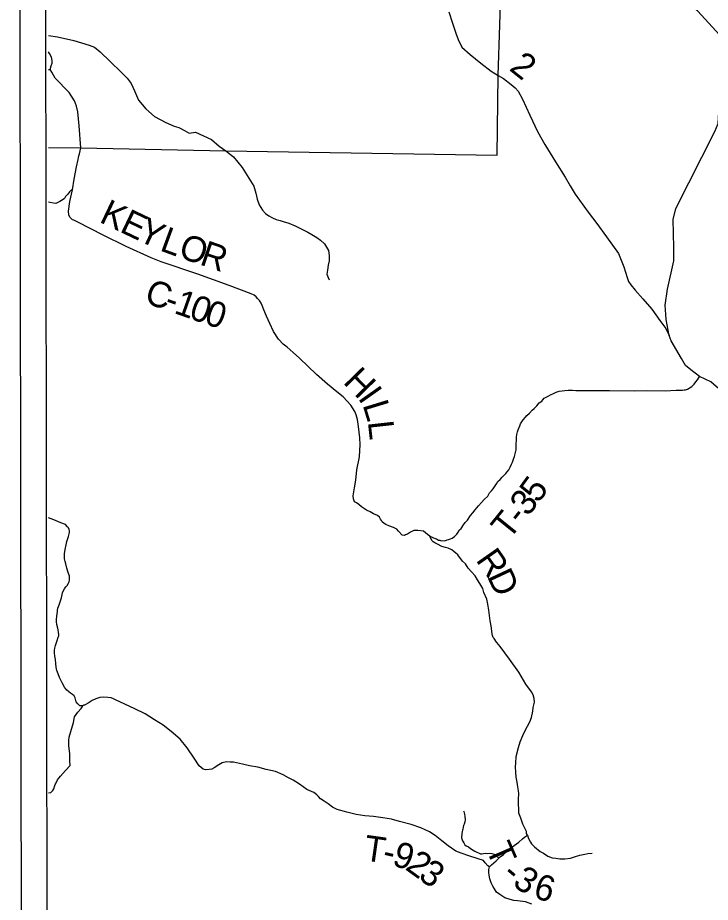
# Model space of a CAD drawing. Extents: x -15 to 405, y -40 to 87.
# Drawn here: x -14.941 to -13.32, y 36.316 to 38.387 of the extents above; entities that cross this region are included whole.
import ezdxf

# ---------------------------------------------------------------- set-up
doc = ezdxf.new("R2010")
doc.units = 0
for name, color, linetype in [('GM_P_State_Location', 7, 'Continuous'), ('GM_X_Major_Lake_Text', 7, 'Continuous'), ('GM_X_Minor_Lake', 7, 'Continuous'), ('GM_X_Minor_River', 7, 'Continuous'), ('GM_X_Rail_Line', 7, 'Continuous'), ('GM_X_State_Location', 7, 'Continuous'), ('GM_X_Township_Text', 7, 'Continuous')]:
    doc.layers.add(name, color=color, linetype=linetype)

msp = doc.modelspace()

# ---------------------------------------------------------------- linework, layer by layer
at = {"layer": 'GM_P_State_Location'}
for points in [[(-14.8692, 38.2658), (-14.8654, 38.2655)], [(-14.8134, 37.9843), (-14.8165, 37.9831), (-14.8201, 37.979), (-14.8244, 37.9741), (-14.8292, 37.9681), (-14.8316, 37.964), (-14.8351, 37.9616), (-14.8391, 37.9587), (-14.8427, 37.9563), (-14.8471, 37.9546), (-14.8523, 37.9521), (-14.8575, 37.9525), (-14.8664, 37.9544), (-14.8692, 37.9549)], [(-13.9763, 37.1732), (-13.9726, 37.1718), (-13.9678, 37.1695), (-13.9638, 37.1675), (-13.9609, 37.1667), (-13.9565, 37.164), (-13.9529, 37.1636), (-13.95, 37.1624), (-13.9468, 37.1633), (-13.9412, 37.1621), (-13.936, 37.1646), (-13.9328, 37.165), (-13.9284, 37.1667), (-13.924, 37.1683), (-13.9192, 37.1724), (-13.9133, 37.1777), (-13.9101, 37.1826), (-13.907, 37.1882), (-13.903, 37.1911), (-13.8979, 37.1995), (-13.8935, 37.2048), (-13.8884, 37.2109), (-13.8813, 37.2214), (-13.8762, 37.2279), (-13.8702, 37.2344), (-13.8623, 37.2445), (-13.8556, 37.2518), (-13.8496, 37.2591), (-13.8409, 37.2668), (-13.837, 37.2745), (-13.8326, 37.279), (-13.8283, 37.2842), (-13.8239, 37.2911), (-13.8204, 37.2956), (-13.8172, 37.3008), (-13.8117, 37.3061), (-13.8069, 37.3114), (-13.8033, 37.3154), (-13.7986, 37.3195), (-13.7954, 37.3239), (-13.7914, 37.3284), (-13.7883, 37.3345), (-13.7856, 37.3413), (-13.7828, 37.3462), (-13.7805, 37.3534), (-13.7786, 37.3599), (-13.7759, 37.3691), (-13.7748, 37.3756), (-13.7744, 37.3828), (-13.7745, 37.39), (-13.7734, 37.3964), (-13.7735, 37.4049), (-13.7728, 37.4109), (-13.7717, 37.4173), (-13.7697, 37.4222), (-13.7662, 37.4315), (-13.7647, 37.4359), (-13.7579, 37.4452), (-13.7528, 37.4517), (-13.7496, 37.4557), (-13.7429, 37.4614), (-13.7373, 37.4683), (-13.7326, 37.472), (-13.7262, 37.4785), (-13.7207, 37.485), (-13.7147, 37.489), (-13.7123, 37.4923), (-13.7088, 37.4963), (-13.6992, 37.5009), (-13.6944, 37.5037), (-13.6872, 37.5074), (-13.6808, 37.5103), (-13.6736, 37.5128), (-13.6668, 37.5133), (-13.6604, 37.5141), (-13.6524, 37.5146), (-13.6427, 37.5147), (-13.6351, 37.5144), (-13.6058, 37.514), (-13.556, 37.5141), (-13.4982, 37.5132), (-13.4685, 37.5143), (-13.4259, 37.5136), (-13.3998, 37.5147), (-13.3878, 37.5152), (-13.3853, 37.5151), (-13.3814, 37.5157), (-13.3782, 37.5161), (-13.373, 37.5174), (-13.3633, 37.5235), (-13.363, 37.5239), (-13.3606, 37.5259), (-13.3578, 37.5292), (-13.3535, 37.5341), (-13.3503, 37.5389), (-13.3457, 37.5451), (-13.3452, 37.5471)], [(-13.8366, 36.3986), (-13.8405, 36.4016), (-13.8468, 36.408), (-13.8513, 36.4136), (-13.8634, 36.4174), (-13.8852, 36.4247), (-13.9029, 36.4308), (-13.9159, 36.4359), (-13.9337, 36.448), (-13.9488, 36.4598), (-13.9643, 36.472), (-13.9773, 36.4811), (-13.9975, 36.4904), (-14.0205, 36.498), (-14.0475, 36.5053), (-14.0661, 36.5102), (-14.0866, 36.5139), (-14.1087, 36.5167), (-14.1288, 36.5184), (-14.1494, 36.5217), (-14.1707, 36.5266), (-14.1933, 36.5331), (-14.2047, 36.5389), (-14.2144, 36.546), (-14.2238, 36.5527), (-14.2327, 36.5582), (-14.2372, 36.5633), (-14.2409, 36.5677), (-14.2482, 36.5732), (-14.2648, 36.5797), (-14.2814, 36.5923), (-14.2969, 36.6017), (-14.3078, 36.6076), (-14.3196, 36.6146), (-14.3378, 36.622), (-14.3599, 36.6268), (-14.3793, 36.6322), (-14.3986, 36.6351), (-14.4155, 36.6392), (-14.4288, 36.6426), (-14.4365, 36.6437), (-14.4441, 36.644), (-14.4526, 36.6451), (-14.4626, 36.6425), (-14.4705, 36.6376), (-14.4812, 36.6306), (-14.4868, 36.6277), (-14.4932, 36.6264), (-14.5016, 36.6258), (-14.5069, 36.6278), (-14.5163, 36.6356), (-14.5286, 36.6535), (-14.5447, 36.6773), (-14.5611, 36.6976), (-14.5818, 36.7157), (-14.6009, 36.7303), (-14.6212, 36.7432), (-14.6427, 36.7569), (-14.667, 36.769), (-14.6905, 36.7795), (-14.7022, 36.7849), (-14.7107, 36.7888), (-14.7168, 36.7923), (-14.7225, 36.7942), (-14.7301, 36.7957), (-14.7402, 36.7963), (-14.749, 36.795), (-14.7586, 36.792), (-14.7669, 36.7887), (-14.7765, 36.7817), (-14.785, 36.7777), (-14.7867, 36.7773), (-14.7888, 36.7759), (-14.7957, 36.7762), (-14.8009, 36.7809), (-14.8042, 36.7853), (-14.8059, 36.7913), (-14.8072, 36.7945), (-14.8093, 36.7989), (-14.8134, 36.8024), (-14.8178, 36.8056), (-14.8219, 36.8083), (-14.8268, 36.8131), (-14.8317, 36.8198), (-14.8375, 36.8294), (-14.8433, 36.8421), (-14.8463, 36.8505), (-14.8496, 36.8589), (-14.8514, 36.8665), (-14.8523, 36.8753), (-14.8533, 36.8845), (-14.8546, 36.8921), (-14.8555, 36.9001), (-14.8552, 36.9058), (-14.8545, 36.9106), (-14.853, 36.9174), (-14.8507, 36.9239), (-14.8492, 36.9287), (-14.8465, 36.9364), (-14.8453, 36.94), (-14.845, 36.9437), (-14.8455, 36.9477), (-14.8464, 36.9537), (-14.8485, 36.9605), (-14.8498, 36.9661), (-14.8503, 36.9725), (-14.8508, 36.9777), (-14.8497, 36.9861), (-14.8479, 36.9966), (-14.8481, 36.9994), (-14.8477, 37.0042), (-14.8441, 37.0127), (-14.8392, 37.0285), (-14.8362, 37.0406), (-14.8346, 37.0446), (-14.8315, 37.0499), (-14.8284, 37.0547), (-14.8256, 37.0576), (-14.8221, 37.0633), (-14.8209, 37.0665), (-14.8198, 37.0709), (-14.8199, 37.0749), (-14.8204, 37.0793), (-14.8233, 37.0877), (-14.8267, 37.0981), (-14.8289, 37.1085), (-14.8306, 37.1141), (-14.8319, 37.1197), (-14.832, 37.1249), (-14.8321, 37.1318), (-14.8306, 37.1422), (-14.8276, 37.1527), (-14.8261, 37.1608), (-14.8238, 37.1676), (-14.8227, 37.1725), (-14.8212, 37.1789), (-14.8205, 37.1817), (-14.8201, 37.1853), (-14.8206, 37.1886), (-14.8226, 37.1925), (-14.8251, 37.1953), (-14.8292, 37.2001), (-14.8401, 37.2047), (-14.8567, 37.2113), (-14.8692, 37.2158)], [(-14.8692, 36.5725), (-14.8642, 36.5732), (-14.8594, 36.5773), (-14.8571, 36.5818), (-14.8548, 36.5894), (-14.8532, 36.5931), (-14.8517, 36.5959), (-14.8486, 36.6024), (-14.8411, 36.6113), (-14.8297, 36.6247), (-14.8186, 36.6362), (-14.8192, 36.6466), (-14.8195, 36.6638), (-14.8218, 36.6831), (-14.822, 36.6943), (-14.8213, 36.7028), (-14.8171, 36.7157), (-14.8111, 36.737), (-14.8081, 36.7503), (-14.8006, 36.7613), (-14.7931, 36.7698), (-14.7896, 36.7743), (-14.7888, 36.7759)], [(-13.8974, 36.5297), (-13.897, 36.5281), (-13.8957, 36.5225), (-13.8948, 36.5173), (-13.8935, 36.5093), (-13.8943, 36.5045), (-13.8966, 36.4988), (-13.8978, 36.496), (-13.8985, 36.4916), (-13.8997, 36.4872), (-13.9005, 36.4847), (-13.9012, 36.4815), (-13.902, 36.4759), (-13.9019, 36.4743), (-13.9023, 36.4695), (-13.9023, 36.4671), (-13.9014, 36.4643), (-13.9002, 36.4599), (-13.8973, 36.4547), (-13.8944, 36.4503), (-13.8912, 36.4483), (-13.8863, 36.4456), (-13.8811, 36.442), (-13.8754, 36.4381), (-13.871, 36.4357), (-13.858, 36.4296), (-13.8552, 36.4294), (-13.8508, 36.4303), (-13.8464, 36.4308), (-13.841, 36.4304), (-13.8372, 36.4305), (-13.8311, 36.4301), (-13.8259, 36.4282), (-13.8223, 36.4258), (-13.815, 36.419)], [(-13.7479, 36.4734), (-13.7465, 36.4672), (-13.744, 36.4624), (-13.7411, 36.4564), (-13.7387, 36.4524), (-13.7314, 36.4457), (-13.718, 36.4346), (-13.7107, 36.4307), (-13.7006, 36.424), (-13.6901, 36.4197), (-13.6816, 36.419), (-13.672, 36.4179), (-13.6607, 36.4176), (-13.6471, 36.4194), (-13.6359, 36.4227), (-13.6255, 36.426), (-13.6139, 36.4286), (-13.6067, 36.4299), (-13.5963, 36.4312)]]:
    msp.add_lwpolyline(points, dxfattribs=at)
at = {"layer": 'GM_X_Major_Lake_Text'}
for points in [[(-14.8692, 38.3452), (-14.8479, 38.3423), (-14.8102, 38.334), (-14.7743, 38.323), (-14.7616, 38.3177), (-14.748, 38.3072), (-14.7248, 38.2848), (-14.6989, 38.2598), (-14.6855, 38.2458), (-14.6759, 38.2331), (-14.668, 38.2155), (-14.6584, 38.1936), (-14.6418, 38.1734), (-14.6215, 38.1554), (-14.5948, 38.1418), (-14.5751, 38.1331), (-14.5642, 38.1297), (-14.5512, 38.123), (-14.5399, 38.1167), (-14.525, 38.1187), (-14.4876, 38.102), (-14.4701, 38.086), (-14.4541, 38.0757), (-14.4501, 38.0725)], [(-14.4501, 38.0725), (-14.4362, 38.0615), (-14.4163, 38.0362), (-14.3886, 37.9927), (-14.3836, 37.9763), (-14.3806, 37.9623), (-14.376, 37.9491), (-14.3687, 37.9367), (-14.3613, 37.9287), (-14.3532, 37.9228), (-14.3451, 37.9181), (-14.3367, 37.9146), (-14.327, 37.9123), (-14.3197, 37.9099), (-14.3068, 37.9061), (-14.2915, 37.8994), (-14.2624, 37.8845), (-14.2527, 37.8798), (-14.241, 37.8727), (-14.2329, 37.8663), (-14.2231, 37.8572), (-14.2141, 37.842), (-14.2124, 37.8304), (-14.2122, 37.818), (-14.2145, 37.8079), (-14.2164, 37.7958), (-14.2174, 37.7866), (-14.2162, 37.7826), (-14.2133, 37.775), (-14.2113, 37.7738)]]:
    msp.add_lwpolyline(points, dxfattribs=at)
at = {"layer": 'GM_X_Rail_Line'}
msp.add_lwpolyline([(-14.8692, 38.0835), (-14.7935, 38.0824), (-14.4541, 38.0757), (-13.8192, 38.0652), (-13.8163, 38.2519), (-13.8052, 38.608)], dxfattribs=at)
at = {"layer": 'GM_X_State_Location'}
msp.add_line((-14.8692, 34.0644), (-14.8813, 42.1225), dxfattribs=at)
msp.add_lwpolyline([(-14.9291, 34.0044), (-14.9414, 42.1825), (-5.8257, 42.1825), (-5.8134, 34.0044)], close=True, dxfattribs=at)
for points in [[(-13.4054, 37.8378), (-13.4054, 37.8486), (-13.4067, 37.9144), (-13.4005, 37.9402), (-13.3092, 38.1203), (-13.3013, 38.1397), (-13.2948, 38.2528), (-13.2911, 38.3177), (-13.2977, 38.3461), (-13.3496, 38.4032), (-13.3693, 38.4183), (-13.4503, 38.4495)], [(-13.3875, 37.5893), (-13.4113, 37.6306), (-13.4161, 37.6429), (-13.4231, 37.6803), (-13.4233, 37.6815), (-13.426, 37.7136), (-13.4199, 37.7517), (-13.4055, 37.8177), (-13.4054, 37.8378)], [(-12.9236, 36.7626), (-12.9194, 37.0943), (-12.9256, 37.1178), (-12.9304, 37.1359), (-12.9343, 37.1507), (-12.9479, 37.1687), (-12.9562, 37.1786), (-12.9684, 37.1929), (-12.9798, 37.2067), (-12.9892, 37.2181), (-13.1147, 37.391), (-13.1716, 37.4276), (-13.2236, 37.4561), (-13.2652, 37.4883), (-13.277, 37.4975), (-13.3186, 37.5341), (-13.3452, 37.5471), (-13.3658, 37.5623), (-13.3779, 37.5726), (-13.3875, 37.5893)]]:
    msp.add_lwpolyline(points, dxfattribs=at)
at = {"layer": 'GM_X_Township_Text'}
for points in [[(-13.9321, 38.4011), (-13.9233, 38.3743), (-13.9156, 38.3507), (-13.9102, 38.3363), (-13.9018, 38.3179), (-13.8819, 38.3006), (-13.857, 38.2809), (-13.833, 38.2619), (-13.8163, 38.2519), (-13.8042, 38.2447), (-13.7859, 38.2305), (-13.777, 38.223), (-13.7696, 38.2151), (-13.7593, 38.1964), (-13.7422, 38.1585), (-13.7243, 38.1202), (-13.7077, 38.0903), (-13.6821, 38.0493), (-13.6598, 38.0135), (-13.6481, 37.9936), (-13.648, 37.9934)], [(-14.798, 38.0635), (-14.7971, 38.0681), (-14.7935, 38.0824), (-14.7972, 38.1337), (-14.8009, 38.1667), (-14.8037, 38.1801), (-14.8088, 38.1927), (-14.8209, 38.2117), (-14.8539, 38.2456), (-14.8613, 38.2592), (-14.8654, 38.2655), (-14.8628, 38.274), (-14.8609, 38.2805), (-14.8606, 38.2865), (-14.8623, 38.2945), (-14.8669, 38.3033), (-14.8692, 38.3068)], [(-13.738, 36.3118), (-13.7525, 36.3168), (-13.771, 36.3189), (-13.7799, 36.3204), (-13.7883, 36.3226), (-13.8008, 36.3265), (-13.8126, 36.3339), (-13.8203, 36.3398), (-13.8253, 36.347), (-13.829, 36.3537), (-13.8327, 36.3613), (-13.8365, 36.3705), (-13.8379, 36.3797), (-13.8383, 36.3853), (-13.8381, 36.3925), (-13.8366, 36.3986), (-13.8347, 36.401), (-13.8319, 36.4033), (-13.827, 36.4086), (-13.8211, 36.4132), (-13.815, 36.419), (-13.8117, 36.4222), (-13.8045, 36.428), (-13.7962, 36.4345), (-13.7867, 36.4423), (-13.7788, 36.4488), (-13.7681, 36.457), (-13.7594, 36.4648), (-13.7546, 36.4685), (-13.7479, 36.4734), (-13.7499, 36.4766), (-13.7504, 36.4818), (-13.7546, 36.4909), (-13.7587, 36.4989), (-13.7638, 36.5125), (-13.7684, 36.5248), (-13.7685, 36.5333), (-13.7691, 36.5465), (-13.7689, 36.5566), (-13.7683, 36.5706), (-13.7688, 36.5766), (-13.7702, 36.5858), (-13.7724, 36.597), (-13.7746, 36.609), (-13.7756, 36.6203), (-13.7758, 36.6331), (-13.7751, 36.6416), (-13.7742, 36.6576), (-13.7693, 36.6786), (-13.7651, 36.6919), (-13.7589, 36.7064), (-13.7535, 36.7182), (-13.7477, 36.7283), (-13.7426, 36.7384), (-13.7388, 36.7489), (-13.7354, 36.7634), (-13.7343, 36.7722), (-13.7317, 36.7843), (-13.7323, 36.7928), (-13.7344, 36.8015), (-13.7386, 36.8087), (-13.7517, 36.8266), (-13.7686, 36.8544), (-13.79, 36.885), (-13.8118, 36.9144), (-13.8196, 36.9239), (-13.822, 36.927), (-13.8245, 36.931), (-13.8262, 36.9338), (-13.8282, 36.9362), (-13.8295, 36.9406), (-13.8312, 36.9494), (-13.8322, 36.9582), (-13.8357, 36.9746), (-13.8371, 36.987), (-13.8385, 36.9999), (-13.8411, 37.0139), (-13.8429, 37.0255), (-13.85, 37.041), (-13.8526, 37.0502), (-13.8596, 37.0622), (-13.865, 37.0709), (-13.8707, 37.08), (-13.8789, 37.0896), (-13.8867, 37.0979), (-13.8933, 37.1082), (-13.9002, 37.1149), (-13.9113, 37.1292), (-13.9166, 37.1339), (-13.9199, 37.1367), (-13.9248, 37.141), (-13.9333, 37.1449), (-13.9401, 37.1468), (-13.9486, 37.1491), (-13.9583, 37.1542), (-13.9652, 37.1577), (-13.9688, 37.1596), (-13.9721, 37.1632), (-13.9763, 37.1732), (-13.982, 37.1767), (-13.9917, 37.1846), (-14.005, 37.1864), (-14.0139, 37.1866), (-14.0222, 37.1821), (-14.029, 37.178), (-14.0333, 37.1759), (-14.0357, 37.1746), (-14.0414, 37.1758), (-14.05, 37.1845), (-14.0537, 37.1896), (-14.0613, 37.1931), (-14.0723, 37.1974), (-14.0795, 37.2005), (-14.0836, 37.2024), (-14.0885, 37.2067), (-14.0901, 37.2095), (-14.0918, 37.2127), (-14.0943, 37.2175), (-14.0988, 37.2214), (-14.1081, 37.2257), (-14.1162, 37.23), (-14.1251, 37.2343), (-14.1364, 37.2421), (-14.1429, 37.2473), (-14.1486, 37.2512), (-14.1527, 37.2535), (-14.1556, 37.2607), (-14.1557, 37.2679), (-14.1528, 37.2861), (-14.1499, 37.3046), (-14.1471, 37.3287), (-14.1416, 37.3585), (-14.1393, 37.3875), (-14.1403, 37.4035), (-14.1432, 37.43), (-14.1459, 37.4464), (-14.1488, 37.4572), (-14.1518, 37.4652), (-14.1617, 37.4795), (-14.1793, 37.4997), (-14.1943, 37.5107), (-14.2163, 37.5288), (-14.242, 37.5513), (-14.2816, 37.5897), (-14.2966, 37.6031), (-14.3105, 37.6153), (-14.3199, 37.6228), (-14.3305, 37.6343), (-14.3428, 37.6522), (-14.3512, 37.6713), (-14.3591, 37.6885), (-14.365, 37.7028), (-14.3691, 37.7128), (-14.3716, 37.7184), (-14.375, 37.7248), (-14.3799, 37.7295), (-14.3835, 37.7331), (-14.388, 37.737), (-14.3949, 37.7405), (-14.4462, 37.7598), (-14.5197, 37.7864), (-14.6053, 37.8156), (-14.6288, 37.8249), (-14.6875, 37.8517), (-14.7417, 37.8778), (-14.8004, 37.9082), (-14.8101, 37.9128), (-14.813, 37.914), (-14.8158, 37.916), (-14.8195, 37.9199), (-14.8216, 37.9251), (-14.8226, 37.9343), (-14.8193, 37.9569), (-14.8134, 37.9843), (-14.8089, 38.0093), (-14.8034, 38.0379), (-14.7997, 38.0548), (-14.7987, 38.0598), (-14.798, 38.0635)], [(-13.648, 37.9934), (-13.6363, 37.9737), (-13.6063, 37.932), (-13.5857, 37.905), (-13.5627, 37.8736), (-13.5352, 37.8346), (-13.5226, 37.8035), (-13.515, 37.7791), (-13.5116, 37.7695), (-13.5058, 37.7612), (-13.4956, 37.7493), (-13.478, 37.7287), (-13.4567, 37.7045), (-13.4378, 37.6779), (-13.4242, 37.6596), (-13.4161, 37.6429)]]:
    msp.add_lwpolyline(points, dxfattribs=at)

# ---------------------------------------------------------------- texts
at = {"layer": 'GM_X_Minor_Lake'}
for s, rotation, p in [('2', 321.5435, (-13.793, 38.2657)), ('K', 334.4939, (-14.7527, 37.9096)), ('E', 334.498, (-14.705, 37.8869)), ('Y', 334.8614, (-14.6641, 37.8674)), ('L', 339.9161, (-14.611, 37.8427)), ('O', 340.9967, (-14.5677, 37.8269)), ('R', 341.007, (-14.5177, 37.8097)), ('C', 340.5714, (-14.6476, 37.7207)), ('1', 340.6142, (-14.5779, 37.6961)), ('-', 340.5823, (-14.6011, 37.7044)), ('0', 340.7342, (-14.5429, 37.6838)), ('0', 341.1812, (-14.5075, 37.6715)), ('H', 314.2375, (-14.1816, 37.5325)), ('I', 305.2555, (-14.1464, 37.4965)), ('L', 287.0227, (-14.1344, 37.4809)), ('L', 276.3128, (-14.1218, 37.4409)), ('R', 304.9415, (-13.8704, 37.1174)), ('D', 295.0596, (-13.8435, 37.0793))]:
    msp.add_text(s, height=0.06, rotation=rotation, dxfattribs=at).set_placement(p)
at = {"layer": 'GM_X_Minor_River'}
for s, rotation, p in [('5', 54.0464, (-13.7227, 37.2483)), ('3', 51.8342, (-13.7471, 37.2172)), ('T', 51.1086, (-13.7912, 37.1624)), ('-', 51.2568, (-13.7629, 37.1975)), ('T', 351.9075, (-14.1332, 36.4144)), ('9', 342.4274, (-14.0673, 36.4032)), ('T', 293.4259, (-13.8462, 36.4414)), ('-', 347.1054, (-14.0901, 36.4083)), ('2', 324.2427, (-14.0366, 36.3943)), ('3', 324.8244, (-14.0061, 36.3723)), ('-', 319.9088, (-13.8105, 36.3761)), ('3', 326.6742, (-13.7854, 36.3557)), ('6', 343.7434, (-13.7369, 36.3272))]:
    msp.add_text(s, height=0.06, rotation=rotation, dxfattribs=at).set_placement(p)

doc.saveas('drawing.dxf')
